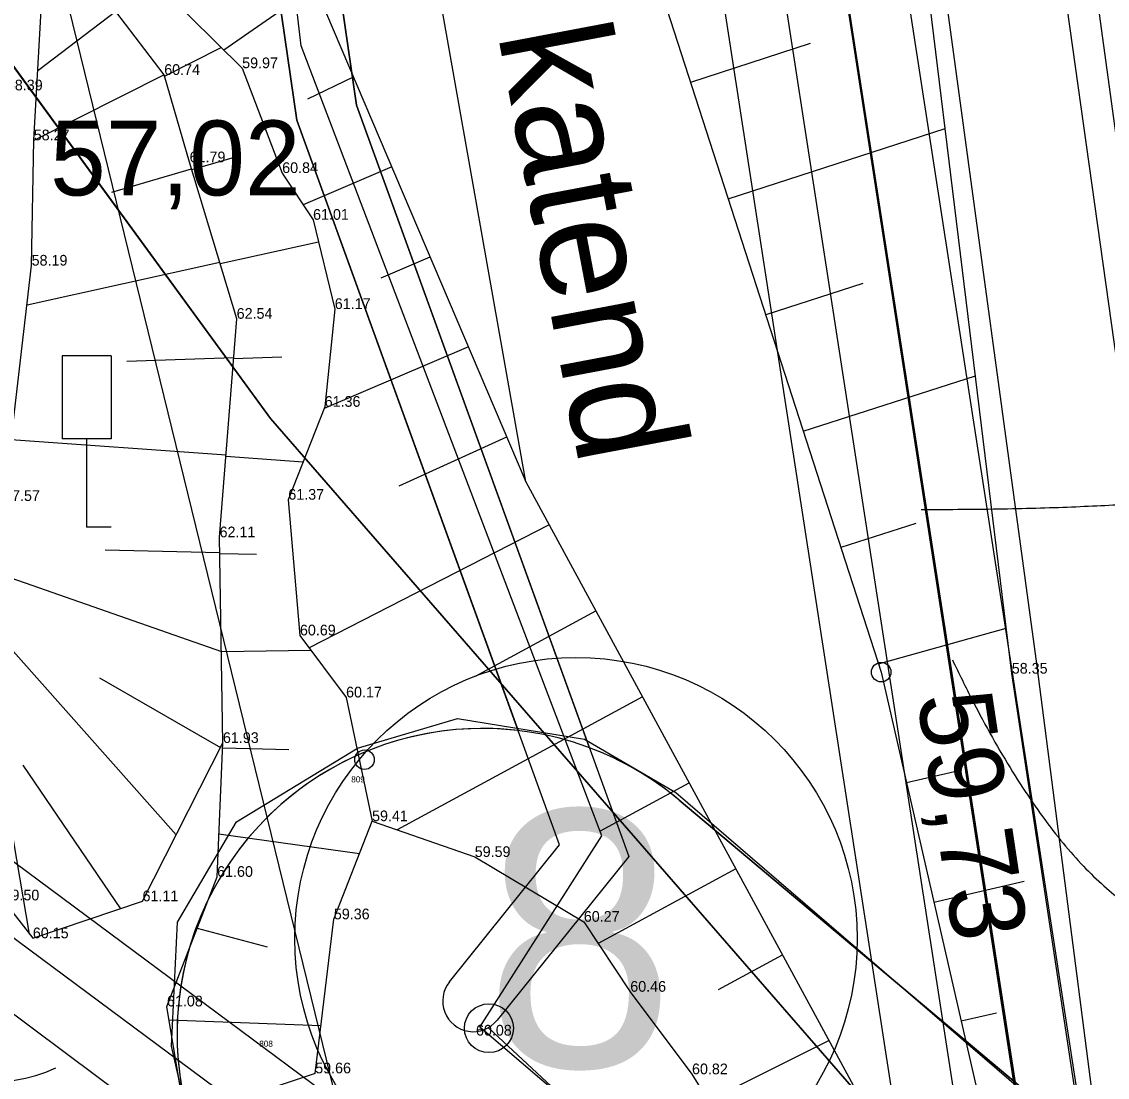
# Model space of a CAD drawing. Extents: x 700746 to 706058, y 6570320 to 6580460.
# Drawn here: x 703133.4 to 703168.92, y 6577180.08 to 6577214.62 of the extents above; entities that cross this region are included whole.
import ezdxf

# ---------------------------------------------------------------- set-up
doc = ezdxf.new("R2010")
doc.units = 0
for name, color, linetype in [('HORISONTAAL-EH2000', 7, 'Continuous'), ('illumineerimisjooned', 7, 'Continuous'), ('Kaitsevöönd', 7, 'Continuous'), ('kataster', 7, 'Continuous'), ('KORGUS-EH2000', 7, 'Continuous'), ('KPOHULIIN', 7, 'Continuous'), ('LIIKLUS', 7, 'Continuous'), ('Lõige', 7, 'Continuous'), ('MOOTKORG-EH2000', 7, 'Continuous'), ('MOOTNR', 7, 'Continuous'), ('mäeeraldis', 7, 'Continuous'), ('mäeeraldise teenindusmaa', 7, 'Continuous'), ('PIIR', 7, 'Continuous'), ('Plokid', 7, 'Continuous'), ('POST', 7, 'Continuous'), ('RELJEEF', 7, 'Continuous'), ('TEE', 7, 'Continuous'), ('vahekiht', 7, 'Continuous'), ('VWX2_MV_PLOKK', 7, 'Continuous')]:
    doc.layers.add(name, color=color, linetype=linetype)

msp = doc.modelspace()

# ---------------------------------------------------------------- linework, layer by layer
at = {"layer": 'HORISONTAAL-EH2000'}
for points in [[(703147.495, 6577296.922), (703148.179, 6577318.999), (703148.97, 6577328.15), (703154.311, 6577331.027), (703154.578, 6577345.909), (703156.146, 6577354.354), (703162.446, 6577349.694), (703168.338, 6577345.854), (703171.482, 6577352.793), (703175.284, 6577364.52), (703181.497, 6577370.01), (703196.491, 6577371.25), (703204.858, 6577363.146), (703222.562, 6577350.918), (703232.354, 6577347.841), (703248.132, 6577345.128), (703257.414, 6577340.476), (703271.267, 6577332.882), (703283.04, 6577325.518), (703292.669, 6577318.345), (703294.002, 6577313.062), (703280.366, 6577316.07), (703265.041, 6577310.328), (703253.335, 6577307.761), (703243.96, 6577304.75), (703233.46, 6577296.453), (703229.025, 6577288.478), (703216.581, 6577272.12), (703208.573, 6577258.513), (703198.51, 6577246.874), (703190.49, 6577233.105), (703181.884, 6577220.547), (703178.42, 6577211.475), (703177.769, 6577200.277), (703171.27, 6577198.65), (703162.824, 6577198.65)], [(703163.851, 6577193.742), (703167.766, 6577185.492), (703175.852, 6577183.969), (703180.301, 6577193.016), (703187.565, 6577211.218), (703196.198, 6577231.659), (703203.51, 6577244.338), (703214.374, 6577252.872), (703219.153, 6577265.581), (703230.077, 6577282.046), (703239.35, 6577294.194), (703246.051, 6577301.592), (703259.105, 6577305.017), (703278.867, 6577310.797), (703287.65, 6577309.455), (703296.477, 6577303.547), (703301.971, 6577305.164), (703301.971, 6577308.293)]]:
    msp.add_open_spline(points, degree=2, dxfattribs=at)
at = {"layer": 'illumineerimisjooned'}
for points in [[(703281.213, 6577072.058), (703170.159, 6577171.774), (703168.929, 6577173.195), (703127.168, 6577443.561), (702857.567, 6577467.93), (702860.381, 6577440.007), (702861.165, 6577378.171)], [(702863.784, 6577290.018), (702865.214, 6577375.332), (702864.385, 6577440.164), (702864.379, 6577440.224), (702864.379, 6577440.233), (702862.035, 6577463.486), (703118.822, 6577440.287), (703124.016, 6577437.389), (703150.875, 6577263.871), (703165.133, 6577171.562), (703165.173, 6577171.504), (703167.053, 6577159.433)], [(702862.311, 6577373.596), (702850.89, 6577377.293), (702839.79, 6577379.563), (702831.646, 6577378.473), (702820.821, 6577374.823), (702754.92, 6577346.017), (702742.145, 6577342.939), (702732.615, 6577342.189), (702714.765, 6577344.588), (702715.658, 6577336.409), (703090.802, 6577213.589), (703232.719, 6577108.158), (703252.344, 6577093.719)], [(703167.053, 6577159.433), (703091.733, 6577215.389), (702863.784, 6577290.018)]]:
    msp.add_lwpolyline(points, dxfattribs=at)
at = {"layer": 'Kaitsevöönd'}
for points in [[(703170.693, 6577193.123), (703165.341, 6577231.26), (703149.05, 6577344.746), (703142.968, 6577394.269), (703131.142, 6577488.583), (703129.267, 6577492.138), (703096.83, 6577494.456), (703045.656, 6577500.415), (702968.796, 6577507.775), (703009.664, 6577508.793), (703080.796, 6577501.598), (703100.732, 6577498.893), (703130.635, 6577497.203), (703133.229, 6577495.798), (703134.718, 6577493.768), (703135.711, 6577491.45), (703136.042, 6577489.573), (703139.131, 6577465.179), (703153.57, 6577355.018), (703166.121, 6577263.7), (703175.702, 6577194.955)], [(703147.392, 6577183.2), (703150.998, 6577187.682), (703142.398, 6577211.399), (703138.591, 6577237.637)], [(703138.591, 6577237.637), (703142.398, 6577211.399), (703149.64, 6577191.427)], [(703140.598, 6577237.732), (703144.348, 6577211.889), (703153.262, 6577187.305), (703148.951, 6577181.946)], [(703151.971, 6577190.865), (703144.348, 6577211.889), (703140.598, 6577237.732)], [(703170.935, 6577198.309), (703167.363, 6577224.373)], [(703332.065, 6576694.743), (703304.442, 6576872.638), (703273.694, 6577070.52), (703230.233, 6577104.832), (703217.52, 6577108.973), (703142.719, 6577173.75), (703139.166, 6577177.33), (703138.297, 6577181.096), (703138.49, 6577185.153), (703140.421, 6577188.437), (703144.379, 6577190.851), (703147.661, 6577191.817), (703151.812, 6577191.141), (703154.805, 6577189.403), (703166.583, 6577179.261), (703228.658, 6577126.14), (703241.595, 6577121.215), (703289.275, 6577083.661), (703291.813, 6577080.846), (703293.137, 6577077.314), (703294.406, 6577068.373), (703355.652, 6576672.76)], [(703154.91, 6577189.152), (703230.532, 6577125.647), (703239.404, 6577123.376), (703292.869, 6577081.186), (703317.705, 6576917.046)], [(703317.705, 6576917.046), (703292.869, 6577081.186), (703239.404, 6577123.376), (703230.532, 6577125.647), (703154.91, 6577189.152)]]:
    msp.add_lwpolyline(points, dxfattribs=at)
for centre, radius, start, end in [((703148.479, 6577181.494), 10, 49.9774, 229.9774), ((703148.479, 6577181.494), 10, 83.3344, 229.9774), ((703148.479, 6577181.494), 10, 49.9774, 69.5624), ((703148.171, 6577182.573), 1, 141.1822, 321.1822)]:
    msp.add_arc(centre, radius, start, end, dxfattribs=at)
at = {"layer": 'kataster'}
for points in [[(703360.09, 6576531.99), (703277.36, 6577072.83), (703167.04, 6577172.32), (703125.43, 6577441.71), (702859.8, 6577465.72), (702862.38, 6577440.12), (702863.2, 6577375.41), (702851.4, 6577379.23), (702839.86, 6577381.59), (702831.19, 6577380.43), (702820.1, 6577376.69), (702754.28, 6577347.92), (702741.83, 6577344.92), (702732.67, 6577344.2), (702712.5, 6577346.91), (702704.73, 6577347.96), (702701.8, 6577345.85), (702700.78, 6577341.43), (702712.4, 6577226.51), (702651.69, 6577159.42), (702595.69, 6577121.68), (702628.71, 6576895.25), (702720.42, 6576547.28)], [(702754.28, 6577347.92), (702820.1, 6577376.69), (702831.19, 6577380.43), (702839.86, 6577381.59), (702851.4, 6577379.23), (702863.2, 6577375.41), (702878.06, 6577370.59), (702900.72, 6577367.74), (702944.77, 6577367.92), (702961.68, 6577364.05), (703005.04, 6577344.66), (703019.19, 6577342.06), (703041.25, 6577339.7), (703057.1, 6577329.85), (703096.08, 6577280.59), (703119.31, 6577233.95), (703129.16, 6577218.59), (703141.54, 6577201.64), (703167.04, 6577172.32), (703168.73, 6577170.37), (703277.36, 6577072.83), (703231.53, 6577106.55), (703089.87, 6577211.79), (702713.81, 6577334.91)]]:
    msp.add_lwpolyline(points, dxfattribs=at)
msp.add_lwpolyline([(702859.8, 6577465.72), (703125.43, 6577441.71), (703167.04, 6577172.32), (703141.54, 6577201.64), (703129.16, 6577218.59), (703119.31, 6577233.95), (703096.08, 6577280.59), (703057.1, 6577329.85), (703041.25, 6577339.7), (703019.19, 6577342.06), (703005.04, 6577344.66), (702961.68, 6577364.05), (702944.77, 6577367.92), (702900.72, 6577367.74), (702878.06, 6577370.59), (702863.2, 6577375.41), (702862.38, 6577440.12)], close=True, dxfattribs=at)
at = {"layer": 'KORGUS-EH2000'}
for centre in [(703161.522, 6577193.337), (703144.614, 6577190.473)]:
    msp.add_circle(centre, 0.32, dxfattribs=at)
at = {"layer": 'KPOHULIIN'}
msp.add_lwpolyline([(703223.684, 6577117.354), (703148.385, 6577181.716), (703152.38, 6577187.98), (703142.541, 6577213.827), (703139.767, 6577237.383)], dxfattribs=at)
at = {"layer": 'LIIKLUS'}
for p, q in [((703134.721, 6577203.687), (703134.721, 6577200.967)), ((703136.321, 6577203.687), (703134.721, 6577203.687)), ((703136.321, 6577203.687), (703136.321, 6577200.967)), ((703136.321, 6577200.967), (703134.721, 6577200.967)), ((703135.521, 6577200.967), (703135.521, 6577198.087)), ((703136.321, 6577198.087), (703135.521, 6577198.087))]:
    msp.add_line(p, q, dxfattribs=at)
at = {"layer": 'Lõige'}
msp.add_lwpolyline([(703132.186, 6577226.247), (703187.674, 6576999.687)], dxfattribs=at)
at = {"layer": 'mäeeraldis'}
msp.add_lwpolyline([(702859.802, 6577465.696), (703119.425, 6577442.241), (703125.486, 6577438.859), (703125.878, 6577438.438), (703152.852, 6577264.176), (703167.04, 6577172.32), (703167.079, 6577172.263), (703170.22, 6577152.098), (703089.87, 6577211.79), (702861.725, 6577286.484), (702863.214, 6577375.336), (702862.386, 6577440.049), (702862.38, 6577440.109), (702862.38, 6577440.12), (702859.802, 6577465.696)], dxfattribs=at)
at = {"layer": 'mäeeraldise teenindusmaa'}
msp.add_lwpolyline([(702859.8, 6577465.72), (703125.43, 6577441.71), (703167.04, 6577172.32), (703168.73, 6577170.37), (703277.36, 6577072.83), (703231.53, 6577106.55), (703089.87, 6577211.79), (702713.81, 6577334.91), (702712.5, 6577346.91), (702732.67, 6577344.2), (702741.83, 6577344.92), (702754.28, 6577347.92), (702820.1, 6577376.69), (702831.19, 6577380.43), (702839.86, 6577381.59), (702851.4, 6577379.23), (702863.2, 6577375.41), (702862.38, 6577440.12), (702859.8, 6577465.72)], dxfattribs=at)
at = {"layer": 'PIIR'}
msp.add_circle((703151.534, 6577184.618), 9.2, dxfattribs=at)
at = {"layer": 'Plokid'}
msp.add_lwpolyline([(703043.339, 6577445.098), (703121.898, 6577438.001), (703148.899, 6577263.565), (703163.227, 6577170.805), (703163.267, 6577170.746), (703164.325, 6577163.951), (703092.665, 6577217.188), (702865.809, 6577291.46), (702867.214, 6577375.329), (702866.384, 6577440.28), (702866.378, 6577440.34), (702866.377, 6577440.346), (702864.268, 6577461.276), (703043.339, 6577445.098)], dxfattribs=at)
at = {"layer": 'POST'}
msp.add_line((703148.685, 6577181.687), (703151.199, 6577179.347), dxfattribs=at)
msp.add_circle((703148.685, 6577181.687), 0.8, dxfattribs=at)
at = {"layer": 'RELJEEF'}
for p, q in [((703142.765, 6577215.606), (703140.015, 6577213.688)), ((703136.48, 6577214.96), (703133.921, 6577213.016)), ((703138.07, 6577212.844), (703139.925, 6577213.778)), ((703159.199, 6577213.903), (703155.28, 6577212.635)), ((703138.058, 6577212.883), (703133.79, 6577210.733)), ((703142.761, 6577212.097), (703144.256, 6577212.813)), ((703156.511, 6577208.83), (703163.612, 6577211.126)), ((703140.275, 6577210.159), (703138.965, 6577209.772)), ((703136.35, 6577209.04), (703138.953, 6577209.81)), ((703145.509, 6577209.868), (703142.605, 6577208.632)), ((703139.886, 6577206.707), (703143.106, 6577207.415)), ((703139.875, 6577206.746), (703133.569, 6577205.344)), ((703145.16, 6577206.242), (703146.763, 6577206.924)), ((703160.925, 6577206.053), (703157.742, 6577205.024)), ((703148.017, 6577203.98), (703143.289, 6577201.967)), ((703136.836, 6577203.514), (703140.331, 6577203.632)), ((703141.905, 6577203.64), (703140.327, 6577203.591)), ((703158.973, 6577201.218), (703164.602, 6577203.038)), ((703140.081, 6577200.441), (703133.054, 6577200.94)), ((703145.744, 6577199.435), (703149.27, 6577201.036)), ((703140.078, 6577200.401), (703142.607, 6577200.223)), ((703150.66, 6577198.157), (703142.803, 6577194.133)), ((703162.65, 6577198.203), (703160.204, 6577197.412)), ((703136.13, 6577197.338), (703139.878, 6577197.25)), ((703141.078, 6577197.182), (703139.879, 6577197.209)), ((703132.181, 6577196.728), (703139.931, 6577194.01)), ((703138.455, 6577188.016), (703131.818, 6577195.479)), ((703133.655, 6577184.766), (703131.82, 6577195.48)), ((703148.249, 6577193.209), (703152.186, 6577195.344)), ((703161.435, 6577193.606), (703165.613, 6577194.773)), ((703139.931, 6577194.01), (703142.859, 6577194.057)), ((703135.944, 6577193.148), (703139.903, 6577190.869)), ((703153.711, 6577192.531), (703145.679, 6577188.175)), ((703142.135, 6577190.793), (703139.973, 6577190.854)), ((703133.428, 6577190.292), (703136.63, 6577185.597)), ((703164.156, 6577190.133), (703162.353, 6577189.714)), ((703152.335, 6577188.144), (703155.237, 6577189.719)), ((703144.445, 6577187.395), (703139.85, 6577188.033)), ((703156.763, 6577186.906), (703152.259, 6577184.463)), ((703163.248, 6577185.815), (703166.202, 6577186.493)), ((703139.139, 6577184.956), (703141.427, 6577184.345)), ((703156.195, 6577182.957), (703158.288, 6577184.093)), ((703165.294, 6577182.178), (703164.143, 6577181.917)), ((703143.188, 6577181.763), (703138.225, 6577181.947)), ((703159.814, 6577181.28), (703155.87, 6577179.31))]:
    msp.add_line(p, q, dxfattribs=at)
for points in [[(703149.897, 6577199.564), (703147.024, 6577215.778), (703147.623, 6577222.224), (703143.787, 6577243.743), (703146.058, 6577246.504), (703146.244, 6577250.678), (703146.862, 6577254.941), (703147.517, 6577269.562), (703144.706, 6577300.238)], [(703142.924, 6577284.56), (703143.223, 6577275.568), (703143.689, 6577260.194), (703140.595, 6577257.457), (703139.165, 6577254.614), (703138.491, 6577248.811), (703136.14, 6577242.577), (703135.743, 6577233.147), (703136.396, 6577222.748), (703143.342, 6577214.959), (703149.897, 6577199.564), (703160.887, 6577179.302), (703162.2, 6577174.545)], [(703146.058, 6577246.504), (703149.389, 6577243.41), (703152.047, 6577222.632), (703161.522, 6577193.337), (703165.016, 6577178.113), (703165.016, 6577174.545), (703162.2, 6577174.545)], [(703168.61, 6577174.72), (703165.795, 6577193.289), (703162.804, 6577217.735)], [(703134.07, 6577215.59), (703135.81, 6577217.04), (703137.17, 6577216.5), (703140.61, 6577213.1), (703141.92, 6577209.67), (703142.93, 6577208.14), (703143.64, 6577205.22), (703143.31, 6577202.02), (703142.12, 6577198.98), (703142.5, 6577194.54), (703144.01, 6577192.51), (703144.86, 6577188.46), (703148.22, 6577187.29), (703151.79, 6577185.17), (703153.31, 6577182.88), (703155.33, 6577180.18), (703156.9, 6577177.65), (703158.37, 6577175.42), (703160.84, 6577172.75), (703164.06, 6577169.95), (703166.51, 6577170.31), (703168.78, 6577171.89), (703168.61, 6577174.72)], [(703132.82, 6577198.94), (703133.72, 6577206.64), (703133.79, 6577210.74), (703134.07, 6577215.59)], [(703122.66, 6577191.02), (703126.32, 6577188.71), (703129.61, 6577187.23), (703132.8, 6577185.87), (703133.76, 6577184.63), (703137.35, 6577185.84), (703139.98, 6577191.02), (703139.87, 6577197.75), (703140.43, 6577204.9), (703138.89, 6577210.02), (703138.06, 6577212.88), (703136.48, 6577214.96)], [(703138.75, 6577178.79), (703138.15, 6577182.4), (703139.79, 6577186.64), (703139.98, 6577191.02)], [(703143, 6577180.21), (703143.61, 6577185.25), (703144.86, 6577188.46)], [(703143, 6577180.21), (703138.75, 6577178.79), (703134.56, 6577178.02), (703130.79, 6577174.8), (703127.27, 6577169.02), (703127.27, 6577169.02), (703127.27, 6577169.02)]]:
    msp.add_lwpolyline(points, dxfattribs=at)
msp.add_arc((703132.456, 6577184.774), 4.844, 163.4234, 295.1745, dxfattribs=at)
at = {"layer": 'TEE'}
msp.add_lwpolyline([(703179.547, 6577161.139), (703169.238, 6577173.243), (703166.626, 6577193.534), (703160.2, 6577240.722), (703156.38, 6577266.088), (703153.719, 6577285.507), (703150.718, 6577307.59), (703147.903, 6577328.419), (703144.69, 6577353.776), (703142.202, 6577374.784), (703138.648, 6577403.985), (703135.913, 6577420.188), (703128.933, 6577436.507), (703124.739, 6577441.153), (703117.207, 6577443.572), (703095.164, 6577447.556), (703070.81, 6577452.482), (703060.985, 6577457.375), (703058.261, 6577465.436), (703059.512, 6577486.172), (703058.55, 6577494.083), (703056.075, 6577498.724), (703049.697, 6577503.274), (703043.823, 6577504.615)], dxfattribs=at)
at = {"layer": 'vahekiht'}
msp.add_open_spline([(702979.832, 6577405.847), (702968.107, 6577383.619), (702956.937, 6577340.299), (703007.686, 6577297.989), (703005.438, 6577248.778), (703018.696, 6577224.523), (703025.875, 6577210.26), (703039.06, 6577207.602), (703055.215, 6577200.514), (703065.918, 6577180.529), (703097.43, 6577186.962), (703125.436, 6577225.369), (703148.077, 6577281.443), (703138.931, 6577341.457), (703139.445, 6577382.673), (703130.544, 6577416.204), (703100.319, 6577426.617), (703061.125, 6577412.698), (703017.391, 6577461.228), (702989.678, 6577424.511), (702979.832, 6577405.847)], degree=3, dxfattribs=at)
msp.add_open_spline([(702979.832, 6577405.847), (702968.107, 6577383.619), (702956.937, 6577340.299), (703007.686, 6577297.989), (703005.438, 6577248.778), (703018.696, 6577224.523), (703025.875, 6577210.26), (703039.06, 6577207.602), (703055.215, 6577200.514), (703065.918, 6577180.529), (703097.43, 6577186.962), (703125.436, 6577225.369), (703148.077, 6577281.443), (703138.931, 6577341.457), (703139.445, 6577382.673), (703130.544, 6577416.204), (703100.319, 6577426.617), (703061.125, 6577412.698), (703017.391, 6577461.228), (702989.678, 6577424.511), (702979.832, 6577405.847)], degree=3, dxfattribs=at)
at = {"layer": 'VWX2_MV_PLOKK'}
for points in [[(703222.9, 6577490.69), (703314.13, 6577060.15), (703296.09, 6577067.87), (703170.22, 6577152.1), (703125.37, 6577441.7), (703121.85, 6577464.43), (703121.06, 6577464.52), (703074.97, 6577705.03), (703364.79, 6577738.24)], [(702859.74, 6577465.7), (703125.37, 6577441.7), (703167.08, 6577172.26), (703170.22, 6577152.07), (703089.79, 6577211.82), (702861.72, 6577286.46), (702863.21, 6577375.33), (702862.39, 6577440.05)], [(702859.74, 6577465.7), (703125.37, 6577441.7), (703167.08, 6577172.26), (703170.22, 6577152.07), (703089.79, 6577211.82), (702861.72, 6577286.46), (702863.21, 6577375.33), (702862.39, 6577440.05)], [(703044.07, 6577449.05), (703125.37, 6577441.7), (703167.08, 6577172.26), (703170.22, 6577152.1), (703231.53, 6577106.55), (703277.36, 6577072.83), (703360.09, 6576531.99), (703311.6, 6576228.52), (703293.62, 6575965.66), (703294.04, 6575933.77), (703295.43, 6575829.7), (703298.36, 6575609.6), (703298.84, 6575573.29), (703155.29, 6575552.59), (703145.59, 6575981.92), (703123.04, 6576234.88), (703120.61, 6576749.6), (703011.59, 6576989.47), (703015.74, 6577110.88), (702996.73, 6577210.32)]]:
    msp.add_lwpolyline(points, close=True, dxfattribs=at)

# ---------------------------------------------------------------- texts
at = {"layer": 'KORGUS-EH2000'}
msp.add_text('57,02', height=2.45, dxfattribs=at).set_placement((703134.324, 6577208.937))
msp.add_text('59,73', height=2.45, rotation=278.5536, dxfattribs=at).set_placement((703162.689, 6577192.538))
at = {"layer": 'MOOTKORG-EH2000'}
for s, p in [('59.97', (703140.61, 6577213.1)), ('60.74', (703138.06, 6577212.88)), ('58.39', (703132.911, 6577212.374)), ('58.27', (703133.79, 6577210.74)), ('61.79', (703138.89, 6577210.02)), ('60.84', (703141.92, 6577209.67)), ('61.01', (703142.93, 6577208.14)), ('58.19', (703133.72, 6577206.64)), ('61.17', (703143.64, 6577205.22)), ('62.54', (703140.43, 6577204.9)), ('61.36', (703143.31, 6577202.02)), ('57.57', (703132.82, 6577198.94)), ('61.37', (703142.12, 6577198.98)), ('62.11', (703139.87, 6577197.75)), ('60.69', (703142.5, 6577194.54)), ('58.35', (703165.795, 6577193.289)), ('60.17', (703144.01, 6577192.51)), ('61.93', (703139.98, 6577191.02)), ('59.41', (703144.86, 6577188.46)), ('59.59', (703148.22, 6577187.29)), ('61.60', (703139.79, 6577186.64)), ('59.50', (703132.8, 6577185.87)), ('61.11', (703137.35, 6577185.84)), ('59.36', (703143.61, 6577185.25)), ('60.27', (703151.79, 6577185.17)), ('60.15', (703133.76, 6577184.63)), ('60.46', (703153.31, 6577182.88)), ('61.08', (703138.15, 6577182.4)), ('60.08', (703148.261, 6577181.446)), ('59.66', (703143, 6577180.21)), ('60.82', (703155.33, 6577180.18))]:
    msp.add_text(s, height=0.35, dxfattribs=at).set_placement(p)
at = {"layer": 'MOOTNR'}
for s, p in [('809', (703144.179, 6577189.73)), ('808', (703141.169, 6577181.079))]:
    msp.add_text(s, height=0.2, dxfattribs=at).set_placement(p)
at = {"layer": 'PIIR'}
msp.add_text('8', height=8.4, dxfattribs=at).set_placement((703148.534, 6577180.418))
at = {"layer": 'RELJEEF'}
msp.add_text('katend', height=3.6, rotation=280.7193, dxfattribs=at).set_placement((703148.967, 6577214.229))

doc.saveas('drawing.dxf')
